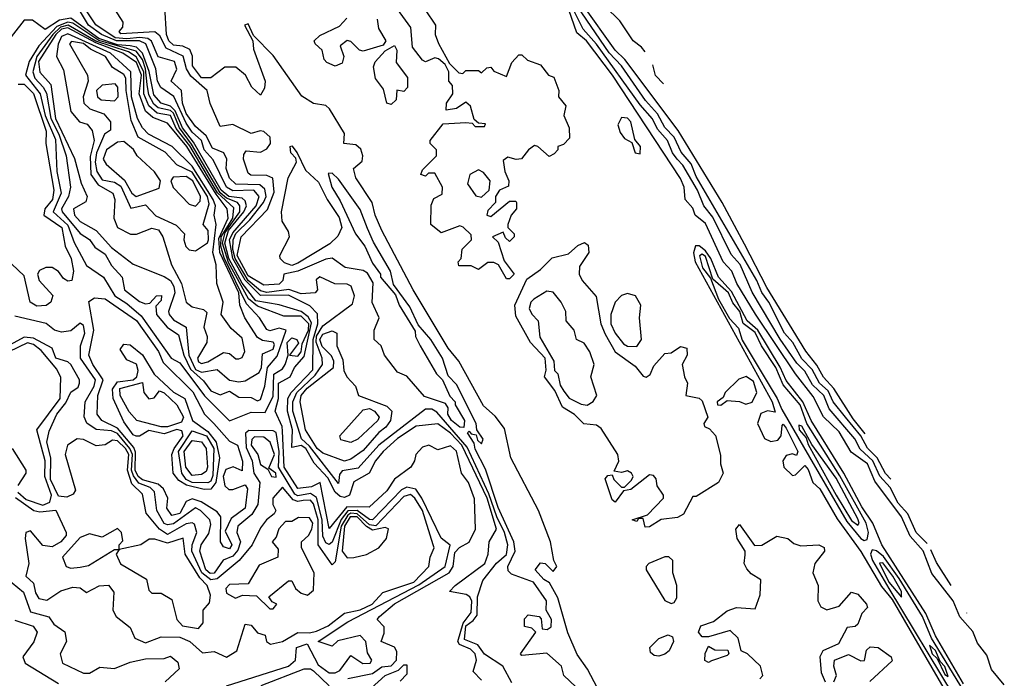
# Model space of a CAD drawing. Extents: x 2889633 to 3052318, y 540750 to 918690.
# Tile 632 of 656: x 2975380 to 2978546, y 858966 to 861083. Entities that reach past the tile are written whole.
import ezdxf

# ---------------------------------------------------------------- set-up
doc = ezdxf.new("R2010")
doc.units = 0

msp = doc.modelspace()

# ---------------------------------------------------------------- linework, layer by layer
at = {"layer": '0CON02XD'}
for points in [[(2977391.7, 860979), (2977380, 860995), (2977352.5, 861015), (2977309.3, 861079.3), (2977262.5, 861125), (2977238.3, 861168.3), (2977175, 861232.5), (2977105, 861326.7), (2977077.5, 861375), (2977034, 861484), (2976995, 861543.3), (2976945, 861642.5), (2976826.2, 861939)], [(2976865, 858960), (2976838.3, 858988.3), (2976849.2, 859025), (2976844.3, 859045), (2976829.4, 859059.4), (2976794.4, 859074.4), (2976789.4, 859085), (2976806.6, 859143.4), (2976832.3, 859177.7), (2976833.9, 859213.9), (2976827.8, 859227.8), (2976815.6, 859235.6), (2976762.5, 859245), (2976780, 859265), (2976876, 859335), (2976886.2, 859365), (2976890, 859405), (2976913.1, 859445), (2976883.7, 859545), (2976801.8, 859715), (2976765, 859754.5), (2976725, 859784.4), (2976655, 859776), (2976595, 859736.9), (2976548.8, 859695), (2976524, 859665), (2976503.8, 859625), (2976455, 859597.5), (2976440.8, 859555), (2976425, 859547.8), (2976410.8, 859550.8), (2976394.7, 859564.7), (2976370.6, 859610.6), (2976327.3, 859657.3), (2976300.5, 859705), (2976285, 859714.4), (2976255, 859707.5), (2976257.3, 859765), (2976241.1, 859825), (2976242.1, 859865), (2976253.1, 859885), (2976322.4, 859957.6), (2976324, 860055), (2976339.2, 860105), (2976337.5, 860137.5), (2976313.4, 860163.4), (2976245, 860197.9), (2976155, 860196.1), (2976105, 860245.3), (2976065.2, 860315), (2976055.3, 860375), (2976065, 860398), (2976140.4, 860485), (2976150, 860515), (2976133.3, 860535), (2976065, 860532.8), (2976045, 860544.5), (2976002.8, 860632.8), (2975973.8, 860665), (2975964.5, 860695), (2975935, 860721.5), (2975915, 860750.5), (2975876.2, 860836.2), (2975834.4, 860865), (2975823.8, 860885), (2975817.8, 860925), (2975785.3, 861005.3), (2975765, 861015.3), (2975691.9, 861015), (2975643.5, 861035), (2975601.5, 861065), (2975500, 861235)], [(2976962.1, 858952.1), (2976933.3, 859005), (2976875, 859044), (2976853.3, 859073.3), (2976810.9, 859090.9), (2976814.8, 859135.2), (2976837.8, 859152.2), (2976851.4, 859168.6), (2976851.7, 859228.3), (2976869.3, 859280.7), (2976913.6, 859336.4), (2976945, 859364), (2976949.4, 859395), (2976939.5, 859435), (2976914.7, 859485), (2976888.8, 859558.8), (2976818.9, 859708.9), (2976721.2, 859821.2), (2976705, 859831.2), (2976685, 859831.2), (2976534.6, 859715.4), (2976468.9, 859641.1), (2976417, 859633), (2976408.8, 859621.2), (2976405, 859592.5), (2976311.9, 859711.9), (2976286.3, 859736.3), (2976258.1, 859825), (2976258.9, 859855), (2976271.8, 859885), (2976330.1, 859939.9), (2976354, 859975), (2976352.5, 859995), (2976333.3, 860046.7), (2976335, 860065.7), (2976355, 860098.6), (2976450.5, 860169.5), (2976456.7, 860195), (2976446.1, 860226.1), (2976433, 860233), (2976393.6, 860233.6), (2976345, 860256.7), (2976333.6, 860246.4), (2976337.5, 860215), (2976330, 860205), (2976285, 860202), (2976245.7, 860215.7), (2976175, 860206.2), (2976155, 860211.8), (2976115, 860244.7), (2976072.6, 860315), (2976065.3, 860344.7), (2976066.2, 860375), (2976075, 860395.4), (2976120.3, 860439.8), (2976163.6, 860495), (2976172.2, 860515), (2976168.5, 860538.5), (2976152.1, 860552.1), (2976075, 860554.2), (2976055, 860573.3), (2976043.8, 860605), (2976046.7, 860635), (2976036.7, 860655), (2976000.3, 860670.3), (2975979.6, 860709.6), (2975945, 860740), (2975915, 860781.2), (2975903.6, 860815), (2975900, 860855), (2975867.5, 860885), (2975885.9, 860924.1), (2975878.3, 860948.3), (2975825, 860963.8), (2975803.6, 861013.6), (2975792.2, 861022.2), (2975766.1, 861026.1), (2975725, 861020.8), (2975687.1, 861025), (2975625, 861066.2), (2975519.6, 861225)], [(2976131.7, 860988.3), (2976170, 860885), (2976167, 860863), (2976155, 860840), (2976126.4, 860866.4), (2976106.7, 860905), (2976075, 860930), (2976040.3, 860929.7), (2975995, 860895.8), (2975965, 860895.8), (2975935.8, 860935), (2975935.9, 860965.9), (2975927, 860987), (2975905, 860998), (2975875, 861000.6), (2975859.4, 861015), (2975852.2, 861035), (2975847, 861123)], [(2978181.1, 859605.9), (2978163.9, 859623.9), (2978137.5, 859675), (2978106, 859706), (2978084.4, 859745), (2978035.5, 859805), (2977995.6, 859855), (2977979.7, 859889.7), (2977951.9, 859915), (2977928.1, 859958.1), (2977895, 859992.5), (2977865.6, 860045), (2977839.4, 860075), (2977789.4, 860175), (2977766.2, 860206.2), (2977750.6, 860245), (2977555, 860578.8), (2977539.4, 860619.4), (2977506.8, 860656.8), (2977484.3, 860705), (2977455, 860736), (2977430.6, 860780.6), (2977392.8, 860822.8), (2977315.6, 860935), (2977275, 860975.8), (2977173.5, 861125)], [(2978098.1, 859752.1), (2978060.2, 859800.2), (2977997.6, 859897.6), (2977965, 859934), (2977943, 859973), (2977907.4, 860017.4), (2977782.2, 860222.2), (2977711.1, 860361.1), (2977639.2, 860495), (2977496.9, 860726.9), (2977325.4, 860955.4), (2977294.3, 860985), (2977190.7, 861130.7)], [(2977168.8, 858938.8), (2977130, 858975), (2977122.5, 859005), (2977075, 859047.5), (2976995, 859040), (2976990, 859045), (2977040, 859115), (2977027, 859127), (2977003, 859133), (2977003, 859157), (2977015, 859170), (2977050, 859165), (2977057, 859157), (2977060, 859125), (2977076.4, 859123.6), (2977088.8, 859131.2), (2977090, 859155), (2977072.5, 859185), (2977073.8, 859215), (2977032, 859275), (2976961.2, 859301.2), (2976951.2, 859311.2), (2976950, 859325), (2976973.1, 859375), (2976968.9, 859405), (2976918.1, 859515), (2976878, 859638), (2976845, 859702.5), (2976841.7, 859721.7), (2976820, 859755), (2976825, 859760), (2976831.7, 859751.7), (2976848.3, 859748.3), (2976851.7, 859731.7), (2976865, 859720), (2976870, 859735), (2976850, 859765), (2976847.5, 859785), (2976785, 859910), (2976758.3, 859938.3), (2976740, 859995), (2976702.5, 860055), (2976661.7, 860101.7), (2976635, 860160), (2976581.7, 860231.7), (2976572.5, 860275), (2976517.5, 860367.5), (2976498.3, 860411.7), (2976475, 860472.5), (2976405, 860570), (2976385, 860590), (2976371.7, 860588.3), (2976383.3, 860545), (2976410.7, 860500.7), (2976460, 860395), (2976490, 860355), (2976515, 860300), (2976540, 860265), (2976540, 860255), (2976588.3, 860198.3), (2976600, 860165), (2976651.7, 860081.7), (2976652.5, 860065), (2976667.5, 860035), (2976720, 859945), (2976740, 859925), (2976763, 859873), (2976780, 859855), (2976780, 859845), (2976810, 859795), (2976808.3, 859771.7), (2976795, 859773.8), (2976768.8, 859795), (2976756.7, 859815), (2976757.5, 859835), (2976749.3, 859849.3), (2976681.4, 859871.4), (2976625, 859937.5), (2976595, 859950), (2976553.3, 860005), (2976542.5, 860035), (2976520, 860055), (2976520, 860085), (2976536.2, 860125), (2976513.6, 860173.6), (2976517, 860237), (2976498, 860268), (2976485, 860276.7), (2976426.4, 860286.4), (2976385, 860316.7), (2976365, 860313.3), (2976275, 860274.3), (2976230, 860265), (2976226.2, 860245), (2976215, 860232.5), (2976165, 860229.2), (2976115, 860260), (2976079.3, 860325), (2976092, 860385), (2976177.3, 860472.7), (2976198.8, 860528.8), (2976194, 860574), (2976175, 860582), (2976123.6, 860583.6), (2976115, 860590), (2976100, 860635), (2976100.7, 860649.3), (2976108.3, 860661.7), (2976155, 860657.5), (2976175, 860667.5), (2976186.7, 860685), (2976185.6, 860705.6), (2976165, 860723.8), (2976153.9, 860726.1), (2976125, 860717.5), (2976065, 860746.2), (2976025, 860740), (2975993, 860813), (2975982.5, 860855), (2975930.8, 860900.8), (2975916.7, 860925), (2975905.4, 860965.4), (2975850.8, 860990.8), (2975830.7, 861030.7), (2975815, 861044), (2975705, 861037.5), (2975700, 861045), (2975711.7, 861058.3), (2975712.5, 861075), (2975686.4, 861116.4)], [(2976955, 860250), (2976945, 860250), (2976920, 860295), (2976905, 860302.5), (2976885, 860302.5), (2976855, 860280), (2976831.7, 860291.7), (2976791.7, 860291.7), (2976790, 860305), (2976800, 860315), (2976802.5, 860345), (2976832.5, 860375), (2976831.7, 860391.7), (2976806.4, 860416.4), (2976795, 860420), (2976735, 860397.5), (2976702.5, 860425), (2976703, 860487), (2976711.7, 860508.3), (2976738.3, 860521.7), (2976740, 860545), (2976715, 860590), (2976695, 860590), (2976685, 860580), (2976670, 860585), (2976675, 860600), (2976720, 860645), (2976720, 860665), (2976700, 860685), (2976700, 860695), (2976741.7, 860748.3), (2976815, 860752.5), (2976835, 860750), (2976845, 860740), (2976875, 860740), (2976878.3, 860748.3), (2976855, 860750), (2976841.7, 860761.7), (2976830, 860805), (2976815, 860817.5), (2976785, 860797.5), (2976751.7, 860791.7), (2976752.5, 860815), (2976772.5, 860845), (2976771.7, 860871.7), (2976760, 860885), (2976760, 860915), (2976748.3, 860938.3), (2976727, 860957), (2976715, 860960), (2976685, 860947.5), (2976675, 860952.5), (2976643.3, 860995), (2976637.7, 861057.7), (2976595, 861116.7)], [(2976684.1, 861114.1), (2976717.5, 861065), (2976716.2, 861035), (2976726.4, 861006.4), (2976761.7, 860941.7), (2976791.7, 860911.7), (2976805, 860910), (2976815, 860920), (2976855, 860920), (2976865, 860912.5), (2976881.7, 860928.3), (2976895, 860930), (2976905, 860917.5), (2976945, 860900), (2976962.5, 860945), (2976985, 860970), (2976995, 860970), (2977013, 860953), (2977055, 860937.5), (2977080, 860905), (2977097.7, 860897.7), (2977113.8, 860855), (2977112.5, 860835), (2977136.1, 860806.1), (2977130, 860775), (2977146.7, 860735), (2977147.5, 860702.5), (2977128.3, 860681.7), (2977110, 860675), (2977110, 860665), (2977098.3, 860651.7), (2977083, 860643), (2977046.7, 860675), (2977035, 860678), (2977016.2, 860665), (2976993.9, 860636.1), (2976976.4, 860633.6), (2976949.3, 860640.7), (2976935, 860630), (2976940, 860595), (2976952.5, 860565), (2976951.7, 860548.3), (2976922.5, 860535), (2976910, 860515), (2976910, 860495), (2976885, 860470), (2976882.5, 860455), (2976895, 860450), (2976955, 860500), (2976975, 860500), (2976977.5, 860495), (2976977.5, 860475), (2976960, 860455), (2976950, 860425), (2976950, 860415), (2976970, 860395), (2976970, 860385), (2976955, 860370), (2976941.7, 860381.7), (2976935, 860400), (2976900, 860385), (2976918.3, 860368.3), (2976938.3, 860308.3), (2976970, 860265), (2976955, 860250)], [(2978546, 858945), (2978504.4, 858994.4), (2978490.3, 859040.3), (2978459.5, 859079.5), (2978445, 859116.2), (2978403.3, 859163.3), (2978381.2, 859215), (2978313, 859303), (2978285, 859376.2), (2978243.5, 859423.5), (2978215.7, 859485), (2978129.5, 859599.5), (2978105.6, 859655), (2978053.4, 859693.4), (2978015, 859758), (2977965, 859806), (2977931.7, 859871.7), (2977874.3, 859945), (2977746.4, 860136.4), (2977685.8, 860235), (2977670, 860275), (2977642, 860305), (2977585, 860427.5), (2977552.5, 860455), (2977545, 860477.5), (2977520, 860505), (2977516.7, 860545), (2977505, 860572.5), (2977286.7, 860905), (2977202.2, 861015), (2977171.1, 861041.1), (2977145.4, 861115)], [(2978298.4, 859399.4), (2978262.2, 859435), (2978235.6, 859495), (2978205, 859529.2), (2978179.1, 859579.1), (2978145.4, 859615.4), (2978123.1, 859665), (2978083, 859703), (2978065, 859736), (2977982.5, 859832.5), (2977965.4, 859875.4), (2977929.4, 859909.4), (2977905, 859953.8), (2977879.4, 859979.4), (2977825, 860056), (2977735, 860206.7), (2977696.2, 860296.2), (2977667.9, 860327.9), (2977608.6, 860448.6), (2977580, 860485), (2977559.4, 860535), (2977512.9, 860615), (2977494.6, 860634.6), (2977479.4, 860655), (2977462.9, 860695), (2977430.9, 860730.9), (2977415, 860763.8), (2977375, 860809.2), (2977235, 861004.2), (2977192.1, 861052.1), (2977159.2, 861119.1)], [(2976435, 858965.7), (2976515, 858982.2), (2976545, 859003.1), (2976575, 859006.7), (2976591.6, 859025), (2976592.5, 859052.5), (2976585, 859066.2), (2976542.5, 859085), (2976551.7, 859111.7), (2976551.7, 859131.7), (2976530, 859155), (2976537.5, 859165), (2976585, 859205.7), (2976761.4, 859305), (2976773.5, 859325), (2976779.5, 859370.5), (2976793.8, 859386.2), (2976825, 859404), (2976846.2, 859445), (2976843, 859543), (2976823.3, 859595), (2976801.2, 859625), (2976785, 859696), (2976765, 859712.9), (2976725, 859700), (2976695.9, 859715.9), (2976675, 859708.8), (2976653.8, 859685), (2976650, 859665), (2976637.5, 859645), (2976585, 859606.7), (2976561.2, 859568.8), (2976503.8, 859516.2), (2976432.2, 859517.8), (2976375, 859447.5), (2976346, 859595), (2976318.1, 859581.9), (2976275, 859575.8), (2976230.4, 859645), (2976225, 859760), (2976224.4, 859775), (2976201.9, 859825), (2976212.3, 859865), (2976212.2, 859915), (2976250, 859935), (2976264.2, 859965), (2976295, 860000), (2976318.1, 860108.1), (2976307.4, 860127.4), (2976285, 860144.6), (2976215, 860166.9), (2976139.3, 860179.3), (2976095, 860236.5), (2976052.3, 860315), (2976039.3, 860365), (2976052.1, 860405), (2976101.3, 860465), (2976109.1, 860485), (2976105, 860501.2), (2976095, 860508.8), (2976052.2, 860515), (2976027.6, 860535), (2975939.1, 860689.1), (2975903.8, 860735), (2975880.2, 860790.2), (2975865, 860804.7), (2975834.7, 860814.7), (2975811.6, 860841.6), (2975796.3, 860916.3), (2975775, 860975.6), (2975755.6, 860995), (2975735, 860998.3), (2975695, 861002), (2975635, 861022.3), (2975545, 861088.2), (2975508.7, 861081.3), (2975461.7, 861051.7), (2975421.7, 861081.7), (2975395, 861081.2), (2975263.8, 860915)], [(2976055, 859793.3), (2976125, 859822), (2976170, 859820), (2976195, 859872.5), (2976196.9, 859943.1), (2976225, 859961.2), (2976234, 859975), (2976243.3, 860005), (2976240.5, 860045), (2976255, 860060.6), (2976270.8, 860055), (2976276.4, 860043.6), (2976247.5, 860005), (2976275, 860001.9), (2976285.5, 860015), (2976288.6, 860041.4), (2976309, 860085), (2976310, 860105), (2976285, 860130.4), (2976229.5, 860129.5), (2976145, 860161.8), (2976116, 860186), (2976052, 860302), (2976032.5, 860365), (2976041, 860399), (2976087.5, 860465), (2976088.1, 860485), (2976080.8, 860495), (2976045, 860509.1), (2976025, 860526.5), (2975932.7, 860682.7), (2975894.2, 860735), (2975875, 860782.5), (2975865, 860791.3), (2975825, 860799.5), (2975811.7, 860811.7), (2975795, 860841.2), (2975790.3, 860875), (2975785.2, 860925.2), (2975774.7, 860955), (2975755, 860981.2), (2975635, 861015.8), (2975551.1, 861071.1), (2975535, 861075.3), (2975499.4, 861060.6), (2975441.4, 860998.6), (2975411.2, 860948.8), (2975399.4, 860905), (2975446.5, 860845), (2975462.3, 860775), (2975495, 860697.5), (2975500, 860595), (2975513.3, 860525), (2975487.5, 860465), (2975535, 860422.5), (2975555, 860366.7), (2975595, 860293.3), (2975650, 860255), (2975686, 860195), (2975725, 860170.8), (2975771.1, 860131.1), (2975867.5, 859995), (2975895, 859980), (2975974.5, 859874.5), (2976055, 859793.3)], [(2976145, 859857.5), (2976155, 859862.5), (2976168.8, 859905), (2976177.1, 859965), (2976208.2, 860001.8), (2976236.7, 860085), (2976215, 860091.4), (2976185, 860083.3), (2976175, 860087.5), (2976151.2, 860125), (2976109.8, 860169.8), (2976037.9, 860317.9), (2976026.8, 860355), (2976028.3, 860385), (2976065.3, 860445), (2976068.3, 860478.3), (2976016.6, 860526.6), (2975926.9, 860676.9), (2975883.4, 860733.4), (2975865.2, 860775.2), (2975822.3, 860782.3), (2975795, 860805.7), (2975778.9, 860845), (2975779.8, 860915), (2975755, 860963.6), (2975729.6, 860979.6), (2975625, 861014.2), (2975535.6, 861065.6), (2975511.3, 861058.7), (2975486.7, 861035), (2975435.3, 860965), (2975422.2, 860915), (2975429.4, 860895), (2975456.2, 860866.2), (2975466.2, 860846.2), (2975480, 860765), (2975506.2, 860715), (2975529.4, 860645), (2975544, 860545), (2975537.5, 860515), (2975514.4, 860475), (2975517.1, 860465), (2975575, 860396.2), (2975605, 860376.7), (2975622.3, 860352.3), (2975655, 860328.8), (2975675, 860293.3), (2975710, 860255), (2975717.5, 860215), (2975765, 860176.7), (2975785, 860170), (2975798.3, 860171.7), (2975820, 860195), (2975836.4, 860196.4), (2975835, 860180), (2975818.3, 860161.7), (2975820, 860135), (2975854.4, 860094.4), (2975890.5, 860070.5), (2975908.2, 860005), (2975929.2, 859959.2), (2975971.7, 859921.7), (2975995, 859890), (2976025, 859876.7), (2976055, 859888.8), (2976085, 859870), (2976125, 859868.8), (2976145, 859857.5)], [(2977238, 858935), (2977205.7, 858995.7), (2977172.3, 859042.3), (2977142.7, 859112.7), (2977110, 859225), (2977083.3, 859273.3), (2977065, 859283.3), (2977037.5, 859315), (2977055, 859337.5), (2977070, 859335), (2977095, 859310), (2977107.5, 859325), (2977097.5, 859345), (2977086.7, 859405), (2977048.8, 859505), (2976959.2, 859675), (2976938.6, 859768.6), (2976908.7, 859808.7), (2976872, 859842), (2976792, 859985), (2976757.4, 860027.4), (2976645.6, 860215), (2976544.3, 860405), (2976522.9, 860455), (2976514, 860495), (2976461.2, 860575), (2976453.3, 860605), (2976481.7, 860628.3), (2976484, 860645), (2976477, 860667), (2976460.5, 860680.5), (2976422.5, 860685), (2976425, 860717.5), (2976376.1, 860796.1), (2976365, 860807.5), (2976325, 860813.3), (2976287.3, 860837.3), (2976195, 860967.5), (2976131.7, 861031.7), (2976115, 861070), (2976102.5, 861065), (2976130, 861015), (2976131.7, 860988.3)], [(2976530, 861085), (2976534, 861055), (2976557.5, 861015), (2976548.8, 861001.2), (2976485, 860982), (2976473.3, 860985), (2976445, 861012.5), (2976433.6, 861016.4), (2976410.7, 860999.3), (2976422.2, 860965), (2976417.4, 860942.6), (2976395, 860933.6), (2976368, 860945), (2976358.8, 860955), (2976352.5, 860985), (2976330, 861005), (2976327.5, 861015), (2976345, 861032.5), (2976408.1, 861061.9), (2976432.3, 861087.7)], [(2976085, 859918.6), (2976105, 859922), (2976150.6, 859949.4), (2976157.9, 859965), (2976161.4, 860008.6), (2976195, 860024), (2976199.2, 860039.2), (2976195, 860046.2), (2976161.4, 860051.4), (2976145, 860061.2), (2976104.2, 860125), (2976087.5, 860165), (2976084.4, 860205), (2976024.2, 860334.2), (2976020.1, 860379.9), (2976050.8, 860445), (2976047.8, 860475), (2976011.7, 860521.7), (2975917.1, 860675), (2975855, 860750), (2975808.6, 860768.6), (2975785, 860789.2), (2975764.7, 860845), (2975771.9, 860905), (2975755.4, 860945), (2975712.2, 860975), (2975625, 861008), (2975535, 861056.6), (2975515, 861052.2), (2975496.2, 861035), (2975441.2, 860948.8), (2975444.6, 860914.6), (2975480, 860875), (2975495.4, 860765.4), (2975556.2, 860636.2), (2975577.5, 860557.5), (2975596.7, 860515), (2975593, 860497), (2975553.3, 860475), (2975556, 860455), (2975575, 860434.2), (2975625.7, 860405.7), (2975675, 860351.2), (2975745, 860296.7), (2975845, 860258), (2975865, 860244.2), (2975876.2, 860225), (2975879.1, 860205), (2975859.2, 860145), (2975860.8, 860135), (2975875, 860118), (2975916, 860095), (2975923.9, 860005), (2975945, 859958.5), (2975965, 859950), (2976015, 859958.6), (2976054.4, 859924.4), (2976085, 859918.6)], [(2975965, 859977.5), (2975985, 859983.2), (2976035, 860013.3), (2976055, 860010), (2976075, 859992.5), (2976085, 859992.5), (2976095, 859997.5), (2976103.9, 860016.1), (2976095, 860058.8), (2976060.3, 860090.3), (2976027.5, 860135), (2976034.2, 860175), (2976014, 860235), (2976012, 860295), (2976001.5, 860335), (2976011.9, 860425), (2976005.6, 860455), (2976009.6, 860485), (2976002.7, 860505), (2975935, 860612.5), (2975870, 860675), (2975794.6, 860714.6), (2975775.4, 860735.4), (2975759.1, 860765), (2975740, 860835), (2975737.8, 860915), (2975671.9, 860975), (2975535, 861037.1), (2975515, 861029.1), (2975504.4, 861004.4), (2975498.8, 860965), (2975521.2, 860921.2), (2975545, 860787.5), (2975572.5, 860755), (2975597.5, 860747.5), (2975613, 860727), (2975620, 860695), (2975607, 860643), (2975608.5, 860585), (2975632.2, 860552.2), (2975680, 860525), (2975686.2, 860505), (2975683.1, 860445), (2975694.2, 860415), (2975736.1, 860393.9), (2975756, 860394), (2975805, 860413.3), (2975827, 860407), (2975840, 860385), (2975867.8, 860295), (2975900.8, 860235), (2975915.4, 860175.4), (2975935, 860160), (2975971.7, 860151.7), (2975981.7, 860141.7), (2975972.5, 860095), (2975983.3, 860065), (2975982, 860045), (2975952.3, 859995), (2975955, 859983.3), (2975965, 859977.5)], [(2975945, 860340), (2975983.9, 860366.1), (2975986.9, 860375), (2975985.8, 860405.8), (2975970, 860425), (2975989.5, 860490.5), (2975984.5, 860515), (2975935, 860593.3), (2975885, 860616), (2975847.6, 860657.6), (2975761.2, 860705), (2975738.3, 860758.3), (2975722.1, 860855), (2975721.9, 860895), (2975715, 860907.1), (2975679.1, 860929.1), (2975656, 860965), (2975607.7, 860987.7), (2975585, 861006), (2975547, 861013), (2975540, 861005), (2975598, 860905), (2975600.8, 860885), (2975583.8, 860835), (2975586.7, 860815), (2975605.8, 860795.8), (2975650.5, 860780.5), (2975672.5, 860755), (2975671.7, 860728.3), (2975653.3, 860715), (2975627.3, 860655), (2975622.7, 860625), (2975628.1, 860595), (2975645, 860568.6), (2975685, 860560.8), (2975705, 860547.5), (2975737.5, 860477.5), (2975785, 860487.5), (2975817.5, 860452.5), (2975883, 860423), (2975910, 860395), (2975907.5, 860375), (2975913.9, 860353.9), (2975925, 860343.3), (2975945, 860340)], [(2976575, 860810), (2976561.2, 860815), (2976549.7, 860859.7), (2976523.8, 860893.8), (2976518.3, 860931.7), (2976522.7, 860947.3), (2976555, 860982.5), (2976585, 861000), (2976592.5, 860985), (2976591.2, 860945), (2976627, 860897), (2976627.5, 860865), (2976615, 860852.5), (2976593.3, 860856.7), (2976591.2, 860825), (2976575, 860810)], [(2977450.5, 860877.2), (2977425, 860903.3), (2977415.5, 860937.8)], [(2975375, 860876), (2975395, 860875.7), (2975425, 860845.8), (2975465.8, 860724.2), (2975464.4, 860685), (2975490, 860535), (2975485.6, 860505), (2975460.8, 860475), (2975457.5, 860455), (2975515.7, 860415), (2975526.2, 860355), (2975546, 860315), (2975553.3, 860275), (2975547.5, 860245), (2975535, 860242.5), (2975520.7, 860250.7), (2975505, 860273.3), (2975485, 860286), (2975464.1, 860285.9), (2975443.6, 860276.4), (2975437.5, 860265), (2975442.5, 860245), (2975486.4, 860196.4), (2975480, 860175), (2975465, 860164), (2975435, 860162.5)], [(2975685, 860822.5), (2975696.7, 860835), (2975696.1, 860866.1), (2975687, 860877), (2975645, 860872.5), (2975626.7, 860855), (2975630, 860835), (2975642.5, 860825), (2975685, 860822.5)], [(2977375, 860651.2), (2977376.4, 860675), (2977358.3, 860698.3), (2977345, 860754.3), (2977335, 860766.4), (2977315, 860768.5), (2977303.5, 860745), (2977310.5, 860720.5), (2977325, 860701.4), (2977348.3, 860688.3), (2977358.8, 860655), (2977375, 860651.2)], [(2975755, 860514.2), (2975828.3, 860541.7), (2975833.3, 860565), (2975813.9, 860593.9), (2975757.5, 860645), (2975745.7, 860665.7), (2975715, 860691.2), (2975695, 860689.2), (2975658.8, 860665), (2975648.8, 860635), (2975658.3, 860618.3), (2975717.5, 860567.5), (2975740.8, 860525), (2975755, 860514.2)], [(2976255, 860293.3), (2976231.2, 860301.2), (2976217.5, 860315), (2976216.7, 860325), (2976248, 860385), (2976245, 860402.5), (2976223.8, 860435), (2976222, 860465), (2976243.8, 860575), (2976270, 860625), (2976268.3, 860638.3), (2976252.5, 860655), (2976250, 860675), (2976255, 860677.5), (2976272.5, 860655), (2976299.3, 860599.3), (2976340.9, 860560.9), (2976368.6, 860505), (2976407.5, 860447.5), (2976415.6, 860415), (2976402.9, 860387.1), (2976377.5, 860362.5), (2976275, 860300), (2976255, 860293.3)], [(2976865, 860512.5), (2976890, 860535), (2976892.5, 860565), (2976871.7, 860591.7), (2976855, 860600), (2976827.5, 860585), (2976820, 860555), (2976847, 860517), (2976865, 860512.5)], [(2975945, 860483.3), (2975960, 860500), (2975962, 860515), (2975937.1, 860565), (2975915, 860579.2), (2975873.8, 860576.2), (2975866.7, 860565), (2975873.9, 860543.9), (2975925, 860490), (2975945, 860483.3)], [(2977391.7, 859451.7), (2977385, 859480), (2977370, 859480), (2977365, 859470), (2977350, 859475), (2977398.3, 859491.7), (2977450, 859545), (2977450, 859555), (2977430, 859585), (2977427, 859607), (2977418.3, 859618.3), (2977405, 859620), (2977345, 859573.3), (2977321.7, 859568.3), (2977295, 859532.5), (2977285, 859540), (2977262.5, 859607.5), (2977271.7, 859618.3), (2977285, 859620), (2977290, 859605), (2977315, 859580), (2977325, 859580), (2977347, 859603), (2977352.5, 859615), (2977347.5, 859625), (2977335, 859632.5), (2977315, 859627.5), (2977291.7, 859631.7), (2977306.4, 859663.6), (2977303.8, 859685), (2977249.5, 859769.5), (2977235, 859780), (2977194.3, 859784.3), (2977164.1, 859814.1), (2977125, 859837.5), (2977100.7, 859890.7), (2977067.5, 859935), (2977073, 859957), (2977070, 859995), (2977022.5, 860045), (2976975, 860130), (2976972, 860165), (2977010.7, 860249.3), (2977055, 860280), (2977092.5, 860317.5), (2977145, 860330), (2977175, 860356.7), (2977196.4, 860366.4), (2977208, 860358), (2977210, 860335), (2977180.6, 860289.4), (2977179.4, 860265), (2977189.2, 860245), (2977233.3, 860193.3), (2977248.2, 860105), (2977262.4, 860072.4), (2977295.3, 860015.3), (2977359.1, 859969.1), (2977385, 859937.5), (2977395, 859934), (2977407.5, 859942.5), (2977419.3, 859970.7), (2977455, 860010), (2977475, 860012.5), (2977505, 860032.5), (2977525, 860027.5), (2977526, 860005), (2977510, 859975), (2977517.5, 859935), (2977527.5, 859915), (2977522.5, 859875), (2977565, 859866.7), (2977575, 859857.5), (2977592.5, 859805), (2977580, 859785), (2977582.5, 859775), (2977598.3, 859768.3), (2977617, 859747), (2977633, 859683), (2977633.3, 859655), (2977642.5, 859625), (2977627.5, 859595), (2977555, 859550), (2977545, 859550), (2977515, 859493.3), (2977495, 859483.3), (2977443, 859477), (2977405, 859452.5), (2977391.7, 859451.7)], [(2978415, 858948), (2978325, 859102.5), (2978294.1, 859174.1), (2978152, 859395), (2978123.1, 859465), (2978087.4, 859517.4), (2978030.5, 859625), (2977924.5, 859795), (2977898.5, 859855), (2977845, 859922.9), (2977825.7, 859965.7), (2977753.3, 860085), (2977719.1, 860115), (2977669, 860209), (2977626.8, 860255), (2977602.4, 860315), (2977585, 860340), (2977565, 860355.6), (2977553.5, 860356.5), (2977546.3, 860333.7), (2977551.8, 860305), (2977800, 859855), (2977808.8, 859821.2), (2977785, 859826), (2977763.1, 859816.9), (2977752, 859785), (2977775, 859736.7), (2977795, 859727.1), (2977818.1, 859731.9), (2977828.8, 859745), (2977831.7, 859778.3), (2977835, 859782.5), (2977845, 859770), (2977882.5, 859695), (2977877.5, 859682.5), (2977865, 859687.5), (2977845, 859682.5), (2977833.8, 859665), (2977836.7, 859645), (2977865, 859617.5), (2977875, 859620), (2977905, 859650), (2977915, 859637.5), (2977930, 859595), (2977952.5, 859575), (2978008.3, 859478.3), (2978085, 859373.3), (2978151.3, 859261.3), (2978185, 859219.2), (2978440.3, 858780.3)], [(2978095, 859408.8), (2978105, 859412.5), (2978109.4, 859435), (2978101.8, 859465), (2978017.2, 859617.3), (2977911.5, 859785), (2977889.6, 859845), (2977835, 859909.2), (2977811.8, 859965), (2977765.4, 860035), (2977745, 860077.5), (2977706, 860106), (2977695.3, 860145), (2977673.3, 860173.3), (2977659.7, 860205), (2977609.3, 860249.3), (2977585, 860321.4), (2977575, 860329.4), (2977565.9, 860324.1), (2977575.6, 860285), (2977601.7, 860251.7), (2977626.6, 860185), (2977662.8, 860122.8), (2977691.1, 860091.1), (2977703.2, 860053.2), (2977815.3, 859865.3), (2977830.6, 859830.6), (2978040, 859470), (2978085, 859415.8), (2978095, 859408.8)], [(2975435, 860162.5), (2975413.8, 860175), (2975395, 860260), (2975355, 860297.5)], [(2977205, 859843.8), (2977224.2, 859855.8), (2977236.2, 859875), (2977216.7, 859935), (2977227.5, 859975), (2977213.8, 860015), (2977195, 860043.3), (2977170, 860055), (2977162.5, 860085), (2977137.5, 860115), (2977136.2, 860145), (2977121.2, 860175), (2977095, 860206.7), (2977075, 860210), (2977033.3, 860185), (2977023.8, 860175), (2977018.8, 860155), (2977026.4, 860136.4), (2977047.5, 860115), (2977053, 860063), (2977097.5, 859985), (2977100, 859955), (2977110, 859945), (2977118.3, 859908.3), (2977129.3, 859889.3), (2977146.7, 859866.7), (2977185, 859846.7), (2977205, 859843.8)], [(2976055, 859382.5), (2976035, 859388.8), (2976026.2, 859405), (2976026.7, 859485), (2976015, 859501.2), (2975963.8, 859533.8), (2975935, 859542.9), (2975915.8, 859534.2), (2975895, 859495.7), (2975869.2, 859489.2), (2975853, 859513), (2975856.2, 859545), (2975842.5, 859575), (2975825, 859590), (2975775, 859603.8), (2975760.8, 859615), (2975751.8, 859635), (2975753, 859693), (2975747.6, 859707.6), (2975695, 859770.4), (2975643.8, 859795), (2975629.2, 859815), (2975631.9, 859875), (2975648.9, 859925), (2975615, 859974.2), (2975602.9, 860005), (2975618.6, 860085), (2975603, 860177), (2975620.7, 860189.3), (2975655, 860186), (2975756, 860116), (2975826.7, 860016.7), (2975841.1, 859981.1), (2975936.8, 859886.8), (2975974.2, 859815), (2976004.6, 859784.6), (2976055, 859728), (2976080, 859715), (2976096.2, 859663.8), (2976095, 859632.5), (2976066.2, 859646.2), (2976043.1, 859636.9), (2976034.7, 859615), (2976040, 859585), (2976053.1, 859573.1), (2976065, 859572.5), (2976105, 859587.5), (2976112.5, 859575), (2976105, 859513.3), (2976060, 859480), (2976040.7, 859439.3), (2976062, 859395), (2976055, 859382.5)], [(2977365, 860032.5), (2977380, 860055), (2977373.3, 860125), (2977377.5, 860165), (2977360, 860195), (2977335, 860203.3), (2977315, 860196.7), (2977294.3, 860175), (2977281.1, 860135), (2977280.5, 860105), (2977294.5, 860075), (2977321.4, 860041.4), (2977335, 860033.5), (2977365, 860032.5)], [(2976045, 858941.9), (2976245, 859005.6), (2976267.5, 859025), (2976270, 859065), (2976305, 859076.7), (2976339.5, 859009.5), (2976375, 858984.2), (2976395, 858984), (2976409.1, 858990.9), (2976445, 859040), (2976483.6, 859013.6), (2976507.5, 859015), (2976512.5, 859025), (2976498.3, 859048.3), (2976493.3, 859085), (2976475, 859103.3), (2976403, 859087), (2976385, 859070), (2976340, 859085), (2976435, 859147.5), (2976663.6, 859266.4), (2976748, 859325), (2976764.1, 859394.1), (2976735, 859416.2), (2976673.1, 859545), (2976654.4, 859574.4), (2976625, 859580.6), (2976608.2, 859571.8), (2976515, 859475.7), (2976505, 859476.9), (2976465, 859505.9), (2976435.6, 859504.4), (2976413.7, 859476.3), (2976385, 859403.8), (2976375, 859396), (2976365, 859402), (2976355, 859423.3), (2976352.8, 859475), (2976335, 859547.5), (2976315, 859560.4), (2976275, 859552.9), (2976265, 859558.1), (2976212.2, 859645), (2976214.6, 859695), (2976205, 859756.2), (2976195, 859762), (2976117.5, 859762.5), (2976105.8, 859754.2), (2976107.9, 859707.9), (2976127.8, 859665), (2976132.9, 859625), (2976152, 859595), (2976146.2, 859525), (2976127, 859493), (2976081.2, 859455), (2976078.8, 859435), (2976090, 859405), (2976082, 859378), (2976065, 859358.6), (2976034, 859346), (2976005, 859304.4), (2975993, 859303), (2975978.6, 859315), (2975959.2, 859375), (2975964, 859395), (2975988.8, 859431.2), (2975995, 859460), (2975991.2, 859475), (2975962, 859505), (2975945, 859514), (2975875, 859463.1), (2975855, 859459.2), (2975845, 859464.2), (2975820.8, 859505), (2975814, 859565), (2975799.2, 859579.2), (2975763.5, 859593.5), (2975746.5, 859616.5), (2975740, 859635), (2975742.5, 859685), (2975734.6, 859705), (2975695, 859752.5), (2975675, 859761.4), (2975625.9, 859765.9), (2975596.4, 859786.4), (2975587, 859807), (2975591.2, 859855), (2975620, 859905), (2975624.4, 859925), (2975575.8, 859995), (2975575.8, 860035), (2975589.2, 860075), (2975585, 860100), (2975575, 860107.5), (2975545, 860083.3), (2975515, 860078.8), (2975492.5, 860085), (2975465, 860106.7), (2975365, 860130)], [(2976425, 859664.2), (2976355, 859689.4), (2976336.9, 859705), (2976299.2, 859765), (2976281.9, 859855), (2976285.6, 859875), (2976305, 859898.6), (2976388.8, 859965), (2976390, 859985), (2976383, 860003), (2976352.3, 860032.3), (2976345.6, 860055), (2976355, 860072.5), (2976385, 860082.5), (2976400, 860075), (2976400, 860035), (2976419.3, 859989.3), (2976422.5, 859955), (2976432.5, 859935), (2976460, 859905), (2976470, 859875), (2976561.2, 859841.2), (2976576.7, 859825), (2976572, 859795), (2976557, 859773), (2976535, 859756), (2976485, 859698), (2976445, 859670), (2976425, 859664.2)], [(2976045, 859033.8), (2976078.8, 859055), (2976105, 859140), (2976125, 859137.5), (2976145, 859112.5), (2976170, 859105), (2976173.3, 859085), (2976186.4, 859076.4), (2976225, 859084.3), (2976275, 859113.3), (2976311.9, 859111.9), (2976335, 859117.5), (2976372, 859135), (2976425, 859176), (2976475, 859186.7), (2976514, 859205), (2976548, 859242), (2976647.5, 859275), (2976696.2, 859325), (2976700, 859355), (2976712.5, 859385), (2976710, 859395), (2976675.5, 859505), (2976651.1, 859545), (2976636.9, 859556.9), (2976615, 859550.6), (2976525, 859456.5), (2976505, 859459.2), (2976465, 859494.8), (2976445, 859496.9), (2976435, 859490.9), (2976414.2, 859455), (2976395, 859340), (2976385, 859331.2), (2976340, 859395), (2976339.6, 859475), (2976325, 859526.7), (2976315, 859539.2), (2976292.1, 859537.9), (2976275, 859534.4), (2976259.6, 859539.6), (2976225, 859580), (2976193.8, 859545), (2976193.8, 859525), (2976203.3, 859505), (2976198.8, 859495), (2976173.3, 859475), (2976155, 859450), (2976128, 859395), (2976085.5, 859344.5), (2976015, 859285.7), (2975995, 859282.5), (2975965.5, 859305), (2975933.3, 859375), (2975934.6, 859395.4), (2975950, 859435), (2975942, 859462), (2975935, 859466.2), (2975915, 859462.9), (2975855, 859428.6), (2975830, 859445), (2975787.3, 859497.3), (2975775, 859557.5), (2975741.2, 859591.2), (2975726.8, 859635), (2975730.9, 859685), (2975720, 859705), (2975695, 859729.4), (2975678.8, 859731.2), (2975655, 859716.2), (2975626.4, 859713.6), (2975585, 859733.3), (2975565, 859736.2), (2975534.1, 859715.9), (2975526.2, 859685), (2975559.3, 859570.7), (2975551.7, 859558.3), (2975531.7, 859548.3), (2975505, 859551.2), (2975479.1, 859605), (2975480.6, 859675), (2975468, 859725), (2975475, 859760), (2975500, 859815), (2975528.9, 859851.1), (2975544.3, 859885.7), (2975567.7, 859902.3), (2975572.5, 859915), (2975572.5, 859925), (2975544.3, 859974.3), (2975535, 859983.8), (2975496.7, 859995), (2975485, 860027.5), (2975425, 860059.4), (2975395, 860062.2), (2975338.2, 860031.8)], [(2975455, 859522.5), (2975477.2, 859532.8), (2975482.5, 859555), (2975460.9, 859615), (2975461.8, 859665), (2975435.7, 859764.3), (2975510, 859865), (2975512.5, 859932.5), (2975499.5, 859959.5), (2975449.3, 860019.3), (2975425, 860038.5), (2975405, 860044.5), (2975345, 860015.5)], [(2975973, 859573), (2975916.4, 859586.4), (2975891.8, 859601.8), (2975874, 859625), (2975868.9, 859685), (2975876.5, 859705), (2975906.2, 859745), (2975901.9, 859761.9), (2975885, 859765.4), (2975845, 859751.5), (2975795, 859762.2), (2975765, 859744), (2975755, 859744.2), (2975745, 859749.2), (2975715, 859790), (2975680.6, 859865), (2975678.2, 859895), (2975695, 859918.9), (2975745.6, 859925), (2975756.5, 859935), (2975761.1, 859955), (2975755.8, 859975.8), (2975725, 859990), (2975703, 860023), (2975715, 860040), (2975735, 860037.5), (2975775, 860006.2), (2975813.1, 859943.1), (2975875, 859885.6), (2975910.8, 859865), (2975935.6, 859795), (2975985, 859759.6), (2976011.5, 859725), (2976022.5, 859675), (2976010.7, 859595), (2975995, 859574.5), (2975973, 859573)], [(2977635, 859844), (2977655, 859858.8), (2977694.1, 859855.9), (2977715, 859847.1), (2977735, 859854), (2977750, 859885), (2977739.6, 859919.6), (2977715.6, 859935.6), (2977692.9, 859927.1), (2977648, 859885), (2977641.7, 859868.3), (2977622.5, 859855), (2977624, 859845), (2977635, 859844)], [(2975835, 859774.4), (2975756.7, 859795), (2975732.4, 859822.4), (2975702.9, 859875), (2975702.6, 859897.4), (2975775, 859916.7), (2975779.2, 859885), (2975795, 859864), (2975812.3, 859867.7), (2975830, 859890), (2975845, 859884), (2975885.5, 859845.5), (2975906.9, 859805), (2975900.3, 859789.7), (2975855, 859774.4), (2975835, 859774.4)], [(2976445, 859723.8), (2976413, 859733), (2976410, 859745), (2976485, 859829.2), (2976505, 859832.9), (2976521.2, 859825), (2976535.8, 859805.8), (2976532, 859795), (2976467.5, 859735), (2976445, 859723.8)], [(2975985, 859594.4), (2975935, 859595.5), (2975915, 859605.6), (2975901.1, 859625), (2975890.4, 859695), (2975935, 859762), (2975980.6, 859745), (2976004.5, 859705), (2976001.5, 859618.5), (2975995, 859600), (2975985, 859594.4)], [(2978075, 859458.8), (2978079.2, 859465), (2978075, 859478.8), (2978005, 859609.2), (2977927.5, 859717.5), (2977895, 859776), (2977885, 859780), (2977886.7, 859765), (2977909.3, 859739.3), (2977915, 859717.5), (2978005, 859554.3), (2978055, 859473.1), (2978075, 859458.8)], [(2975935, 859617.5), (2975914.5, 859645), (2975909.5, 859695), (2975935, 859730), (2975965, 859726), (2975980, 859705), (2975984, 859645), (2975979.4, 859630.6), (2975965, 859620.8), (2975935, 859617.5)], [(2976205, 859612.5), (2976203.3, 859625), (2976181.7, 859641.7), (2976199.5, 859685), (2976185.5, 859725.5), (2976165, 859741.5), (2976135, 859741.9), (2976126.4, 859733.6), (2976124.5, 859715), (2976145.8, 859685), (2976155, 859653.3), (2976178.3, 859638.3), (2976190, 859615), (2976205, 859612.5)], [(2975356.2, 859705), (2975400, 859635), (2975400, 859625), (2975374.2, 859585.8)], [(2975367.2, 859547.2), (2975425.6, 859505.6), (2975445, 859501.2), (2975496.2, 859506.2), (2975530, 859435), (2975530, 859425), (2975512.5, 859405), (2975485, 859388.8), (2975455, 859393.3), (2975415, 859440), (2975400, 859435), (2975397.5, 859415), (2975410, 859335), (2975400, 859295), (2975425, 859272.5), (2975431.2, 859241.2), (2975442.3, 859222.3), (2975467.5, 859217.5), (2975513, 859247), (2975550.7, 859259.3), (2975575, 859257.5), (2975595, 859242.5), (2975636.1, 859263.9), (2975666, 859266), (2975683, 859243), (2975680, 859185), (2975690, 859165), (2975735, 859130), (2975750, 859095), (2975785, 859080), (2975835, 859100), (2975895, 859098.8), (2975927.5, 859085), (2975968.3, 859048.3), (2976005, 859052.5), (2976045, 859033.8)], [(2975374.2, 859564.2), (2975400.6, 859540.6), (2975455, 859522.5)], [(2976195, 859190), (2976207.5, 859205), (2976191.7, 859211.7), (2976181.7, 859228.3), (2976245, 859280), (2976255, 859280), (2976267.5, 859255), (2976285, 859240), (2976306.1, 859233.9), (2976325, 859250), (2976326.7, 859305), (2976286.2, 859385), (2976286.7, 859405), (2976308.8, 859425), (2976320, 859445), (2976322.5, 859465), (2976311.7, 859481.7), (2976277, 859483), (2976255, 859470), (2976235, 859470), (2976213.9, 859446.1), (2976205, 859420), (2976192.5, 859405), (2976211.7, 859381.7), (2976210, 859355), (2976150.7, 859329.3), (2976115, 859270), (2976055, 859267.5), (2976042.5, 859255), (2976045, 859240), (2976073.6, 859223.6), (2976097, 859233), (2976141.7, 859231.7), (2976185, 859190), (2976195, 859190)], [(2976432.9, 859352.9), (2976455, 859354), (2976495.5, 859364.5), (2976534.5, 859385.5), (2976560, 859415), (2976566.4, 859446.4), (2976555, 859451.2), (2976515, 859442.5), (2976495, 859454.1), (2976465, 859484.7), (2976443.1, 859485), (2976424.7, 859455), (2976417.5, 859375), (2976432.9, 859352.9)], [(2975545, 859320), (2975575, 859323.3), (2975601.7, 859328.3), (2975685, 859380), (2975700, 859380), (2975700, 859395), (2975711.7, 859408.3), (2975707.5, 859435), (2975695, 859447.5), (2975645, 859420), (2975605, 859430), (2975575, 859418.8), (2975517.5, 859355), (2975530, 859325), (2975545, 859320)], [(2977760, 858965), (2977770, 858975), (2977762.5, 859005), (2977720, 859045), (2977700, 859055), (2977690, 859095), (2977665, 859120), (2977595, 859100), (2977575, 859100), (2977562.5, 859115), (2977570, 859135), (2977610.7, 859149.3), (2977655, 859183.3), (2977685, 859193.3), (2977745, 859190), (2977761.2, 859235), (2977763, 859283), (2977731.7, 859301.7), (2977718, 859318), (2977710, 859335), (2977712.5, 859362.5), (2977712.5, 859375), (2977687.5, 859415), (2977682.5, 859445), (2977695, 859460), (2977743, 859393), (2977766, 859394), (2977815, 859422.5), (2977850, 859415), (2977869.3, 859399.3), (2977891.7, 859391.7), (2977950, 859395), (2977966.4, 859386.4), (2977967.5, 859375), (2977936.7, 859335), (2977930, 859305), (2977947.5, 859265), (2977946.2, 859215), (2977956.1, 859196.1), (2977975, 859186.2), (2978015, 859198), (2978055, 859243.3), (2978075, 859236.7), (2978103.3, 859205), (2978106, 859194), (2978087.5, 859175), (2978075, 859140), (2978067, 859133), (2978040.7, 859129.3), (2978013, 859077), (2977962.5, 859055), (2977953.3, 859035), (2977957.5, 858985), (2977970, 858955)], [(2975955, 859126.7), (2975970, 859145), (2975970, 859185), (2975990.7, 859209.3), (2975993.6, 859233.6), (2975982.9, 859265), (2975959.3, 859289.3), (2975912.5, 859365), (2975906.2, 859416.2), (2975855, 859400.8), (2975815, 859413.3), (2975797, 859413), (2975770, 859395), (2975700, 859380), (2975690, 859365), (2975704.1, 859334.1), (2975787.5, 859285), (2975795, 859250), (2975805, 859240), (2975835, 859240), (2975869.3, 859219.3), (2975886, 859155), (2975903.8, 859135), (2975955, 859126.7)], [(2977475, 859206.2), (2977485, 859210), (2977493.3, 859225), (2977493.3, 859265), (2977480, 859305), (2977480, 859345), (2977467, 859357), (2977455, 859356.7), (2977403.3, 859335), (2977394, 859325), (2977394.3, 859315), (2977455, 859216.2), (2977475, 859206.2)], [(2978438, 858888), (2978312.1, 859095), (2978283.1, 859165), (2978207.5, 859287.5), (2978158, 859358), (2978135, 859375.8), (2978120.8, 859379.2), (2978115.8, 859365), (2978122.7, 859345), (2978175.2, 859255.2), (2978381.9, 858911.9)], [(2978374.8, 859264.8), (2978328, 859338), (2978309.8, 859379.3)], [(2978215, 859227.5), (2978215.6, 859245), (2978187.1, 859295), (2978155, 859337.1), (2978145, 859336.7), (2978175, 859275.7), (2978215, 859227.5)], [(2975338.3, 859288.3), (2975393, 859243), (2975415, 859180), (2975473.6, 859163.6), (2975490.5, 859140.5), (2975525.8, 859115.8), (2975531.2, 859085), (2975510, 859045), (2975517.5, 859015), (2975585, 858982.5), (2975605, 858982.5), (2975638.3, 859001.7), (2975685, 858997.5), (2975735, 859018), (2975785, 859028.8), (2975845, 859030), (2975865, 859037.5), (2975888.3, 859018.3), (2975893, 858997), (2975847.5, 858955)], [(2978425.8, 859175.1), (2978425, 859176.4)], [(2975365, 859153.3), (2975423.6, 859133.6), (2975436.7, 859115), (2975426.1, 859083.9), (2975390, 859035), (2975397.5, 859015), (2975505, 858950)], [(2977435, 859037.1), (2977419.7, 859039.7), (2977408.8, 859048.8), (2977406, 859065), (2977435.6, 859094.4), (2977465, 859106.2), (2977479.2, 859099.2), (2977482, 859085), (2977468, 859055), (2977455, 859044), (2977435, 859037.1)], [(2977595, 859017.5), (2977583.6, 859023.6), (2977583.9, 859046.1), (2977595, 859070), (2977615, 859057.5), (2977656.7, 859056.7), (2977660, 859045), (2977655, 859040), (2977605, 859022.5), (2977595, 859017.5)], [(2977997.5, 858955), (2978006.7, 858975), (2977997.5, 859005), (2978000, 859025), (2978045, 859042.5), (2978085, 859022.5), (2978097, 859023), (2978103, 859057), (2978115, 859067.5), (2978140, 859065), (2978182.5, 859035), (2978185, 859022.5), (2978114.1, 858955.9)], [(2978365, 858972.5), (2978355, 859003.8), (2978340.3, 859020.3), (2978325, 859055.8), (2978305, 859072.5), (2978313.8, 859045), (2978329.7, 859029.7), (2978355, 858978.8), (2978365, 858972.5)], [(2976510, 858935), (2976555, 858975.5), (2976598, 858992), (2976615, 859010), (2976625, 859010), (2976625, 858980), (2976603.4, 858956.6)], [(2976157, 858943), (2976295, 858996.7), (2976315, 858996.7), (2976325, 858990), (2976375, 858942.5)]]:
    msp.add_lwpolyline(points, dxfattribs=at)

doc.saveas('drawing.dxf')
